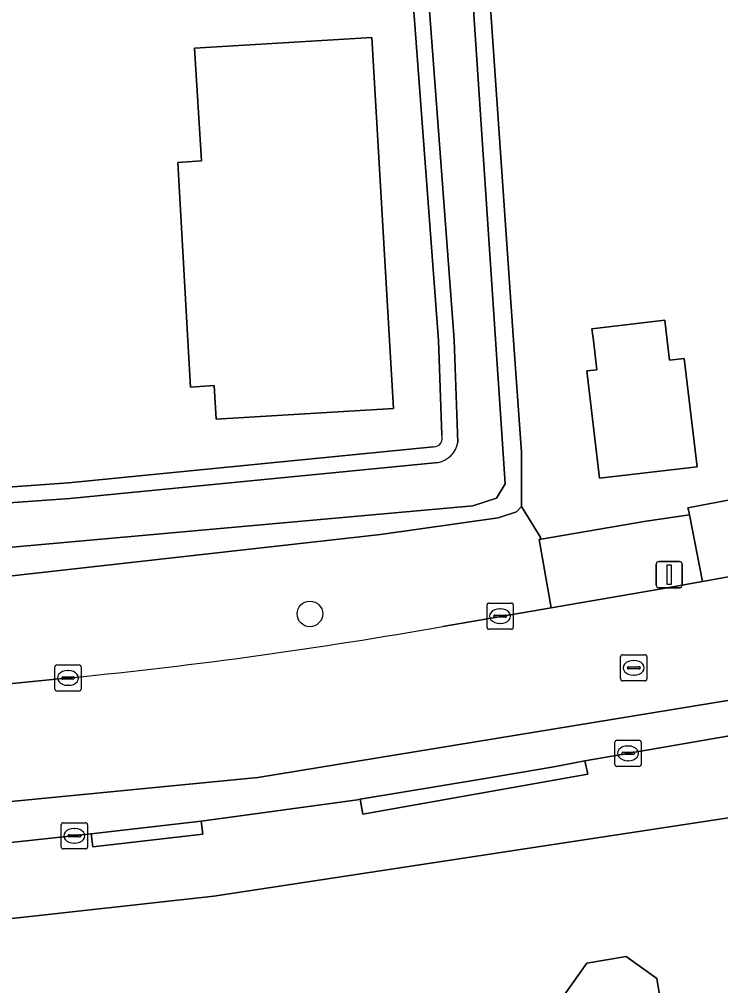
# Model space of a CAD drawing. Extents: x 161772 to 163126, y 383092 to 383917.
# Drawn here: x 162142.73 to 162169.48, y 383475.4 to 383512.25 of the extents above; entities that cross this region are included whole.
import ezdxf

# ---------------------------------------------------------------- set-up
doc = ezdxf.new("R2010")
doc.units = 0
for name, color, linetype in [('IMGEO_Boom', 7, 'Continuous'), ('IMGEO_Erf', 7, 'Continuous'), ('IMGEO_Groenvoorziening', 7, 'Continuous'), ('IMGEO_Kolk', 7, 'Continuous'), ('IMGEO_Lichtmast', 7, 'Continuous'), ('IMGEO_Oever', 7, 'Continuous'), ('IMGEO_Pand', 7, 'Continuous'), ('IMGEO_Parkeervlak_open', 7, 'Continuous'), ('IMGEO_Rijbaan_lokaal_gesloten', 7, 'Continuous'), ('IMGEO_Rioolput', 7, 'Continuous'), ('IMGEO_Voetpad_open', 7, 'Continuous'), ('IMGEO_Waterloop', 7, 'Continuous')]:
    doc.layers.add(name, color=color, linetype=linetype)

msp = doc.modelspace()

# ---------------------------------------------------------------- linework, layer by layer
at = {"layer": 'IMGEO_Boom'}
msp.add_circle((162153.81, 383489.576), 0.489, dxfattribs=at)
at = {"layer": 'IMGEO_Erf'}
for points in [[(162154.233, 383609.363), (162155.147, 383589.879), (162157.485, 383556.946), (162158.081, 383550.584), (162161.582, 383500), (162161.877, 383495.743), (162161.876, 383493.674), (162162.614, 383492.483), (162162.551, 383492.413), (162166.643, 383493.113), (162168.284, 383493.357), (162168.26, 383493.478), (162168.232, 383493.623), (162174.097, 383494.735), (162190.237, 383497.796), (162200.042, 383499.744), (162201.315, 383500), (162203.129, 383500.365), (162207.786, 383501.489), (162238.094, 383508.962)], [(162158.844, 383496.393), (162158.71, 383500), (162156.297, 383532.223), (162154.911, 383554.445)], [(162069.536, 383488.799), (162096.809, 383491.155), (162144.603, 383494.579), (162158.53, 383495.946)], [(162260.039, 383427.338), (162254.119, 383434.872), (162252.079, 383437.487), (162249.952, 383439.775), (162240.623, 383451.815), (162233.976, 383460.863), (162229.932, 383467.138), (162224.494, 383476.686), (162219.099, 383486.987), (162216.905, 383490.741), (162172.706, 383482.249), (162150.151, 383478.81), (162136.452, 383477.299), (162125.335, 383475.754)], [(162170.957, 383460.55), (162169.085, 383460.235), (162168.251, 383465.187), (162164.574, 383464.568), (162163.879, 383468.699), (162163.045, 383473.654), (162163.753, 383473.773), (162163.534, 383475.075), (162164.373, 383476.253), (162165.873, 383476.505), (162167.04, 383475.675), (162167.261, 383474.359), (162167.878, 383474.463), (162167.985, 383473.827), (162170.225, 383474.204)]]:
    msp.add_lwpolyline(points, dxfattribs=at)
for points in [[(162149.154, 383500), (162148.774, 383506.794), (162149.672, 383506.849), (162149.406, 383511.15), (162156.178, 383511.559), (162156.85, 383500), (162157, 383497.415), (162150.232, 383496.997), (162150.152, 383498.284), (162149.253, 383498.228)], [(162168.577, 383495.187), (162164.861, 383494.748), (162164.377, 383498.843), (162164.753, 383498.888), (162164.622, 383500), (162164.569, 383500.454), (162167.352, 383500.783), (162167.444, 383500), (162167.531, 383499.252), (162168.09, 383499.318)]]:
    msp.add_lwpolyline(points, close=True, dxfattribs=at)
msp.add_arc((162158.525, 383496.283), 0.337, 270.7839, 19.043, dxfattribs=at)
at = {"layer": 'IMGEO_Groenvoorziening'}
for points in [[(162158.883, 383489.1), (162163.009, 383489.813), (162162.551, 383492.413), (162162.614, 383492.483), (162161.876, 383493.674), (162161.691, 383493.467), (162160.992, 383493.243), (162156.508, 383492.599), (162140.737, 383490.84), (162109.132, 383487.972), (162085.683, 383486.129), (162062.506, 383483.909)], [(162063.383, 383482.085), (162065.455, 383482.281), (162065.71, 383480.028), (162074.457, 383480.872), (162091.645, 383482.346), (162094.99, 383482.601), (162100.89, 383483.129), (162101.898, 383483.2), (162121.373, 383484.872), (162123.327, 383485.081), (162126.573, 383485.331), (162144.748, 383487.15)]]:
    msp.add_lwpolyline(points, dxfattribs=at)
msp.add_arc((162126.484, 383671.743), 185.494, 275.65044, 280.05893, dxfattribs=at)
at = {"layer": 'IMGEO_Kolk'}
for p, q in [((162160.566, 383489.065), (162160.566, 383489.917)), ((162160.641, 383489.991), (162161.493, 383489.991)), ((162161.054, 383489.771), (162161.079, 383489.771)), ((162161.567, 383489.917), (162161.567, 383489.065)), ((162160.825, 383489.485), (162160.825, 383489.497)), ((162161.263, 383489.448), (162160.865, 383489.448)), ((162160.868, 383489.534), (162161.266, 383489.534)), ((162161.309, 383489.497), (162161.309, 383489.485)), ((162161.493, 383488.991), (162160.641, 383488.991)), ((162161.077, 383489.211), (162161.052, 383489.211)), ((162144.082, 383486.707), (162144.082, 383487.559)), ((162144.157, 383487.633), (162145.009, 383487.633)), ((162145.083, 383487.559), (162145.083, 383486.707)), ((162144.341, 383487.127), (162144.341, 383487.139)), ((162144.384, 383487.176), (162144.782, 383487.176)), ((162144.57, 383487.413), (162144.595, 383487.413)), ((162144.825, 383487.139), (162144.825, 383487.127)), ((162144.779, 383487.09), (162144.381, 383487.09)), ((162144.593, 383486.853), (162144.568, 383486.853)), ((162145.009, 383486.633), (162144.157, 383486.633)), ((162165.445, 383483.833), (162165.445, 383484.685)), ((162165.52, 383484.759), (162166.372, 383484.759)), ((162166.446, 383484.685), (162166.446, 383483.833)), ((162165.704, 383484.253), (162165.704, 383484.265)), ((162166.142, 383484.216), (162165.744, 383484.216)), ((162165.747, 383484.302), (162166.145, 383484.302)), ((162165.933, 383484.539), (162165.958, 383484.539)), ((162166.188, 383484.265), (162166.188, 383484.253)), ((162165.956, 383483.979), (162165.931, 383483.979)), ((162166.372, 383483.759), (162165.52, 383483.759)), ((162144.4, 383481.612), (162145.252, 383481.612)), ((162144.325, 383480.686), (162144.325, 383481.538)), ((162144.813, 383481.392), (162144.838, 383481.392)), ((162145.326, 383481.538), (162145.326, 383480.686)), ((162144.584, 383481.106), (162144.584, 383481.118)), ((162145.022, 383481.069), (162144.624, 383481.069)), ((162144.627, 383481.155), (162145.025, 383481.155)), ((162145.068, 383481.118), (162145.068, 383481.106)), ((162145.252, 383480.612), (162144.4, 383480.612)), ((162144.836, 383480.832), (162144.811, 383480.832))]:
    msp.add_line(p, q, dxfattribs=at)
for points in [[(162160.566, 383489.065), (162160.566, 383489.917)], [(162160.641, 383489.991), (162161.493, 383489.991)], [(162161.567, 383489.917), (162161.567, 383489.065)], [(162161.493, 383488.991), (162160.641, 383488.991)], [(162144.082, 383486.707), (162144.082, 383487.559)], [(162144.157, 383487.633), (162145.009, 383487.633)], [(162145.083, 383487.559), (162145.083, 383486.707)], [(162145.009, 383486.633), (162144.157, 383486.633)], [(162165.445, 383483.833), (162165.445, 383484.685)], [(162165.52, 383484.759), (162166.372, 383484.759)], [(162166.446, 383484.685), (162166.446, 383483.833)], [(162166.372, 383483.759), (162165.52, 383483.759)], [(162144.4, 383481.612), (162145.252, 383481.612)], [(162144.325, 383480.686), (162144.325, 383481.538)], [(162145.326, 383481.538), (162145.326, 383480.686)], [(162145.252, 383480.612), (162144.4, 383480.612)]]:
    msp.add_lwpolyline(points, dxfattribs=at)
for centre, radius, start, end in [((162160.643, 383489.915), 0.0765, 91.552, 178.448), ((162160.643, 383489.915), 0.0765, 91.552, 178.448), ((162161.491, 383489.915), 0.0765, 1.552, 88.448), ((162161.491, 383489.915), 0.0765, 1.552, 88.448), ((162160.865, 383489.494), 0.0403, 85.8775, 175.7526), ((162160.862, 383489.484), 0.0366, 178.938, 274.7102), ((162161.266, 383489.491), 0.043, 264.8664, 352.4533), ((162161.27, 383489.496), 0.0386, 1.7309, 96.639), ((162160.643, 383489.067), 0.0765, 181.552, 268.448), ((162160.643, 383489.067), 0.0765, 181.552, 268.448), ((162161.491, 383489.067), 0.0765, 271.552, 358.448), ((162161.491, 383489.067), 0.0765, 271.552, 358.448), ((162144.159, 383487.557), 0.0765, 91.552, 178.448), ((162144.159, 383487.557), 0.0765, 91.552, 178.448), ((162145.007, 383487.557), 0.0765, 1.552, 88.448), ((162145.007, 383487.557), 0.0765, 1.552, 88.448), ((162144.381, 383487.136), 0.0403, 85.8775, 175.7526), ((162144.786, 383487.138), 0.0386, 1.7309, 96.639), ((162144.378, 383487.126), 0.0366, 178.938, 274.7102), ((162144.782, 383487.133), 0.043, 264.8664, 352.4533), ((162144.159, 383486.709), 0.0765, 181.552, 268.448), ((162144.159, 383486.709), 0.0765, 181.552, 268.448), ((162145.007, 383486.709), 0.0765, 271.552, 358.448), ((162145.007, 383486.709), 0.0765, 271.552, 358.448), ((162165.522, 383484.683), 0.0765, 91.552, 178.448), ((162165.522, 383484.683), 0.0765, 91.552, 178.448), ((162166.37, 383484.683), 0.0765, 1.552, 88.448), ((162166.37, 383484.683), 0.0765, 1.552, 88.448), ((162165.744, 383484.262), 0.0403, 85.8775, 175.7526), ((162165.741, 383484.252), 0.0366, 178.938, 274.7102), ((162166.145, 383484.259), 0.043, 264.8664, 352.4533), ((162166.149, 383484.264), 0.0386, 1.7309, 96.639), ((162165.522, 383483.835), 0.0765, 181.552, 268.448), ((162165.522, 383483.835), 0.0765, 181.552, 268.448), ((162166.37, 383483.835), 0.0765, 271.552, 358.448), ((162166.37, 383483.835), 0.0765, 271.552, 358.448), ((162144.402, 383481.536), 0.0765, 91.552, 178.448), ((162144.402, 383481.536), 0.0765, 91.552, 178.448), ((162145.25, 383481.536), 0.0765, 1.552, 88.448), ((162145.25, 383481.536), 0.0765, 1.552, 88.448), ((162144.624, 383481.115), 0.0403, 85.8775, 175.7526), ((162144.621, 383481.105), 0.0366, 178.938, 274.7102), ((162145.025, 383481.112), 0.043, 264.8664, 352.4533), ((162145.029, 383481.117), 0.0386, 1.7309, 96.639), ((162144.402, 383480.688), 0.0765, 181.552, 268.448), ((162144.402, 383480.688), 0.0765, 181.552, 268.448), ((162145.25, 383480.688), 0.0765, 271.552, 358.448), ((162145.25, 383480.688), 0.0765, 271.552, 358.448)]:
    msp.add_arc(centre, radius, start, end, dxfattribs=at)
for centre, major_axis, ratio, start_param, end_param in [((162161.053, 383489.491), (-0.387, 0.002), 0.722429, 4.712389, 7.853982), ((162161.078, 383489.491), (-0.39, 0.002), 0.717154, 1.570796, 4.712389), ((162144.569, 383487.133), (-0.387, 0.002), 0.722429, 4.712389, 7.853982), ((162144.594, 383487.133), (-0.39, 0.002), 0.717154, 1.570796, 4.712389), ((162165.932, 383484.259), (-0.387, 0.002), 0.722429, 4.712389, 7.853982), ((162165.957, 383484.259), (-0.39, 0.002), 0.717154, 1.570796, 4.712389), ((162144.812, 383481.112), (-0.387, 0.002), 0.722429, 4.712389, 7.853982), ((162144.837, 383481.112), (-0.39, 0.002), 0.717154, 1.570796, 4.712389)]:
    msp.add_ellipse(centre, major_axis=major_axis, ratio=ratio, start_param=start_param, end_param=end_param, dxfattribs=at)
at = {"layer": 'IMGEO_Lichtmast'}
for p, q in [((162167.118, 383491.576), (162167.908, 383491.576)), ((162167.908, 383491.576), (162167.118, 383491.576)), ((162167.018, 383490.676), (162167.018, 383491.476)), ((162167.018, 383491.476), (162167.018, 383490.676)), ((162168.008, 383491.476), (162168.008, 383490.676)), ((162168.008, 383490.676), (162168.008, 383491.476)), ((162167.908, 383490.576), (162167.118, 383490.576)), ((162167.118, 383490.576), (162167.908, 383490.576))]:
    msp.add_line(p, q, dxfattribs=at)
msp.add_lwpolyline([(162167.438, 383491.451), (162167.588, 383491.451), (162167.588, 383490.701), (162167.438, 383490.701), (162167.438, 383491.451)], dxfattribs=at)
for centre, start, end in [((162167.118, 383491.476), 90, 180), ((162167.118, 383491.476), 90, 180), ((162167.908, 383491.476), 0, 90), ((162167.908, 383491.476), 360, 90), ((162167.118, 383490.676), 180, 270), ((162167.118, 383490.676), 180, 270), ((162167.908, 383490.676), 270, 0), ((162167.908, 383490.676), 270, 0)]:
    msp.add_arc(centre, 0.1, start, end, dxfattribs=at)
at = {"layer": 'IMGEO_Oever'}
msp.add_lwpolyline([(162027.929, 383608.597), (162072.515, 383610.975), (162118.63, 383611.484), (162148.651, 383610.678), (162151.666, 383610.465), (162152.982, 383610.083), (162153.492, 383609.319), (162153.662, 383608.215), (162161.262, 383494.542), (162160.923, 383493.99), (162160.031, 383493.693), (162065.211, 383485.2), (162063.853, 383486.304), (162064.277, 383488.087), (162064.702, 383489.446), (162062.749, 383509.744), (162063.853, 383512.376), (162062.494, 383535.221), (162057.059, 383607.323), (162056.209, 383607.599), (162054.214, 383607.493), (162027.929, 383606.495)], close=True, dxfattribs=at)
for points in [[(162159.452, 383496.112), (162159.313, 383500.034), (162156.899, 383532.264), (162155.513, 383554.487), (162151.532, 383605.239)], [(162150.941, 383605.06), (162154.911, 383554.445), (162156.297, 383532.223), (162158.71, 383500), (162158.844, 383496.393)], [(162060.161, 383551.429), (162062.626, 383512.373), (162061.396, 383510.737), (162062.452, 383500), (162063.029, 383494.13), (162063.577, 383488.557), (162062.752, 383487.735), (162062.156, 383487.694), (162061.603, 383487.656), (162058.081, 383487.332), (162056.089, 383487.148), (162056.342, 383483.117), (162057.695, 383483.305), (162062.506, 383483.909), (162085.683, 383486.129), (162109.132, 383487.972), (162140.737, 383490.84), (162156.508, 383492.599), (162160.992, 383493.243), (162161.691, 383493.467), (162161.876, 383493.674), (162161.877, 383495.743), (162161.582, 383500), (162158.081, 383550.584)], [(162158.53, 383495.946), (162144.603, 383494.579), (162096.809, 383491.155), (162069.536, 383488.799)], [(162069.532, 383488.193), (162096.857, 383490.553), (162144.654, 383493.978), (162158.699, 383495.356)]]:
    msp.add_lwpolyline(points, dxfattribs=at)
for centre, radius, start, end in [((162158.525, 383496.283), 0.337, 270.7839, 19.043), ((162158.527, 383496.281), 0.94, 280.5537, 349.6741)]:
    msp.add_arc(centre, radius, start, end, dxfattribs=at)
at = {"layer": 'IMGEO_Pand'}
for points in [[(162150.232, 383496.997), (162157, 383497.415), (162156.85, 383500), (162156.178, 383511.559), (162149.406, 383511.15), (162149.672, 383506.849), (162148.774, 383506.794), (162149.154, 383500), (162149.253, 383498.228), (162150.152, 383498.284)], [(162164.377, 383498.843), (162164.861, 383494.748), (162168.577, 383495.187), (162168.09, 383499.318), (162167.531, 383499.252), (162167.444, 383500), (162167.352, 383500.783), (162164.569, 383500.454), (162164.622, 383500), (162164.753, 383498.888)], [(162170.225, 383474.204), (162167.985, 383473.827), (162167.878, 383474.463), (162167.261, 383474.359), (162167.04, 383475.675), (162165.873, 383476.505), (162164.373, 383476.253), (162163.534, 383475.075), (162163.753, 383473.773), (162163.045, 383473.654), (162163.879, 383468.699), (162164.574, 383464.568), (162168.251, 383465.187), (162169.085, 383460.235), (162170.957, 383460.55), (162172.482, 383460.807)]]:
    msp.add_lwpolyline(points, close=True, dxfattribs=at)
at = {"layer": 'IMGEO_Parkeervlak_open'}
msp.add_lwpolyline([(162172.161, 383486.674), (162151.828, 383483.337), (162127.505, 383480.969), (162121.767, 383480.433), (162121.895, 383478.988), (162122.088, 383478.913), (162125.763, 383479.233), (162127.621, 383479.441), (162129.321, 383479.57), (162138.962, 383480.496), (162145.47, 383481.185), (162149.667, 383481.674), (162155.624, 383482.489), (162155.726, 383482.506), (162160.337, 383483.275), (162163.109, 383483.74), (162164.302, 383483.975), (162173.933, 383485.639)], dxfattribs=at)
at = {"layer": 'IMGEO_Rijbaan_lokaal_gesloten'}
for points in [[(162234.502, 383503.783), (162233.846, 383503.629), (162233.585, 383503.567), (162227.516, 383502.184), (162217.383, 383500.071), (162217.045, 383500), (162214.994, 383499.577), (162213.352, 383499.238), (162209.979, 383498.561), (162209.556, 383498.476), (162204.798, 383497.552), (162204.046, 383497.404), (162199.296, 383496.468), (162198.338, 383496.284), (162187.245, 383494.148), (162179.624, 383492.766), (162179.124, 383492.675), (162168.781, 383490.815), (162167.216, 383490.539), (162163.009, 383489.813), (162158.883, 383489.1)], [(162144.748, 383487.15), (162126.573, 383485.331), (162123.327, 383485.081), (162121.373, 383484.872), (162121.767, 383480.433), (162127.505, 383480.969), (162151.828, 383483.337), (162172.161, 383486.674), (162176.787, 383487.642), (162191.634, 383490.333), (162208.551, 383493.75), (162213.84, 383494.742)]]:
    msp.add_lwpolyline(points, dxfattribs=at)
msp.add_arc((162126.484, 383671.743), 185.494, 275.65044, 280.05893, dxfattribs=at)
at = {"layer": 'IMGEO_Rioolput'}
for p, q in [((162165.664, 383487.095), (162165.664, 383487.947)), ((162165.739, 383488.021), (162166.591, 383488.021)), ((162166.665, 383487.947), (162166.665, 383487.095)), ((162165.923, 383487.515), (162165.923, 383487.527)), ((162165.966, 383487.564), (162166.364, 383487.564)), ((162166.152, 383487.801), (162166.177, 383487.801)), ((162166.407, 383487.527), (162166.407, 383487.515)), ((162166.361, 383487.478), (162165.963, 383487.478)), ((162166.175, 383487.241), (162166.15, 383487.241)), ((162166.591, 383487.021), (162165.739, 383487.021))]:
    msp.add_line(p, q, dxfattribs=at)
for points in [[(162165.664, 383487.095), (162165.664, 383487.947)], [(162165.739, 383488.021), (162166.591, 383488.021)], [(162166.665, 383487.947), (162166.665, 383487.095)], [(162166.591, 383487.021), (162165.739, 383487.021)]]:
    msp.add_lwpolyline(points, dxfattribs=at)
for centre, radius, start, end in [((162165.741, 383487.945), 0.0765, 91.552, 178.448), ((162165.741, 383487.945), 0.0765, 91.552, 178.448), ((162166.589, 383487.945), 0.0765, 1.552, 88.448), ((162166.589, 383487.945), 0.0765, 1.552, 88.448), ((162165.963, 383487.524), 0.0403, 85.8775, 175.7526), ((162165.96, 383487.514), 0.0366, 178.938, 274.7102), ((162166.364, 383487.521), 0.043, 264.8664, 352.4533), ((162166.368, 383487.526), 0.0386, 1.7309, 96.639), ((162165.741, 383487.097), 0.0765, 181.552, 268.448), ((162165.741, 383487.097), 0.0765, 181.552, 268.448), ((162166.589, 383487.097), 0.0765, 271.552, 358.448), ((162166.589, 383487.097), 0.0765, 271.552, 358.448)]:
    msp.add_arc(centre, radius, start, end, dxfattribs=at)
for centre, major_axis, ratio, start_param, end_param in [((162166.151, 383487.521), (-0.387, 0.002), 0.722429, 4.712389, 7.853982), ((162166.176, 383487.521), (-0.39, 0.002), 0.717154, 1.570796, 4.712389)]:
    msp.add_ellipse(centre, major_axis=major_axis, ratio=ratio, start_param=start_param, end_param=end_param, dxfattribs=at)
at = {"layer": 'IMGEO_Voetpad_open'}
for points in [[(162174.097, 383494.735), (162168.232, 383493.623), (162168.26, 383493.478), (162168.284, 383493.357), (162168.781, 383490.815), (162179.124, 383492.675), (162178.945, 383493.739), (162174.435, 383492.923)], [(162168.284, 383493.357), (162166.643, 383493.113), (162162.551, 383492.413), (162163.009, 383489.813), (162167.216, 383490.539), (162168.781, 383490.815)], [(162164.302, 383483.975), (162163.109, 383483.74), (162160.337, 383483.275), (162155.726, 383482.506), (162155.826, 383481.943), (162164.412, 383483.464)], [(162149.667, 383481.674), (162145.47, 383481.185), (162145.527, 383480.689), (162149.726, 383481.173)]]:
    msp.add_lwpolyline(points, close=True, dxfattribs=at)
for points in [[(162125.335, 383475.754), (162136.452, 383477.299), (162150.151, 383478.81), (162172.706, 383482.249), (162216.905, 383490.741)], [(162173.933, 383485.639), (162164.302, 383483.975), (162164.412, 383483.464), (162155.826, 383481.943), (162155.726, 383482.506), (162155.624, 383482.489), (162149.667, 383481.674), (162149.726, 383481.173), (162145.527, 383480.689), (162145.47, 383481.185), (162138.962, 383480.496), (162129.321, 383479.57), (162127.621, 383479.441), (162125.763, 383479.233), (162122.088, 383478.913), (162121.895, 383478.988), (162121.341, 383479.204), (162120.064, 383480.126)]]:
    msp.add_lwpolyline(points, dxfattribs=at)
at = {"layer": 'IMGEO_Waterloop'}
msp.add_lwpolyline([(162151.666, 383610.465), (162148.651, 383610.678), (162118.63, 383611.484), (162072.515, 383610.975), (162027.929, 383608.597), (162027.929, 383606.495), (162054.214, 383607.493), (162056.209, 383607.599), (162057.059, 383607.323), (162062.494, 383535.221), (162063.853, 383512.376), (162062.749, 383509.744), (162064.702, 383489.446), (162064.277, 383488.087), (162063.853, 383486.304), (162065.211, 383485.2), (162160.031, 383493.693), (162160.923, 383493.99), (162161.262, 383494.542), (162153.662, 383608.215), (162153.492, 383609.319), (162152.982, 383610.083)], close=True, dxfattribs=at)
for points in [[(162151.532, 383605.239), (162155.513, 383554.487), (162156.899, 383532.264), (162159.313, 383500.034), (162159.452, 383496.112)], [(162158.699, 383495.356), (162144.654, 383493.978), (162096.857, 383490.553), (162069.532, 383488.193)]]:
    msp.add_lwpolyline(points, dxfattribs=at)
msp.add_arc((162158.527, 383496.281), 0.94, 280.5537, 349.6741, dxfattribs=at)

doc.saveas('drawing.dxf')
